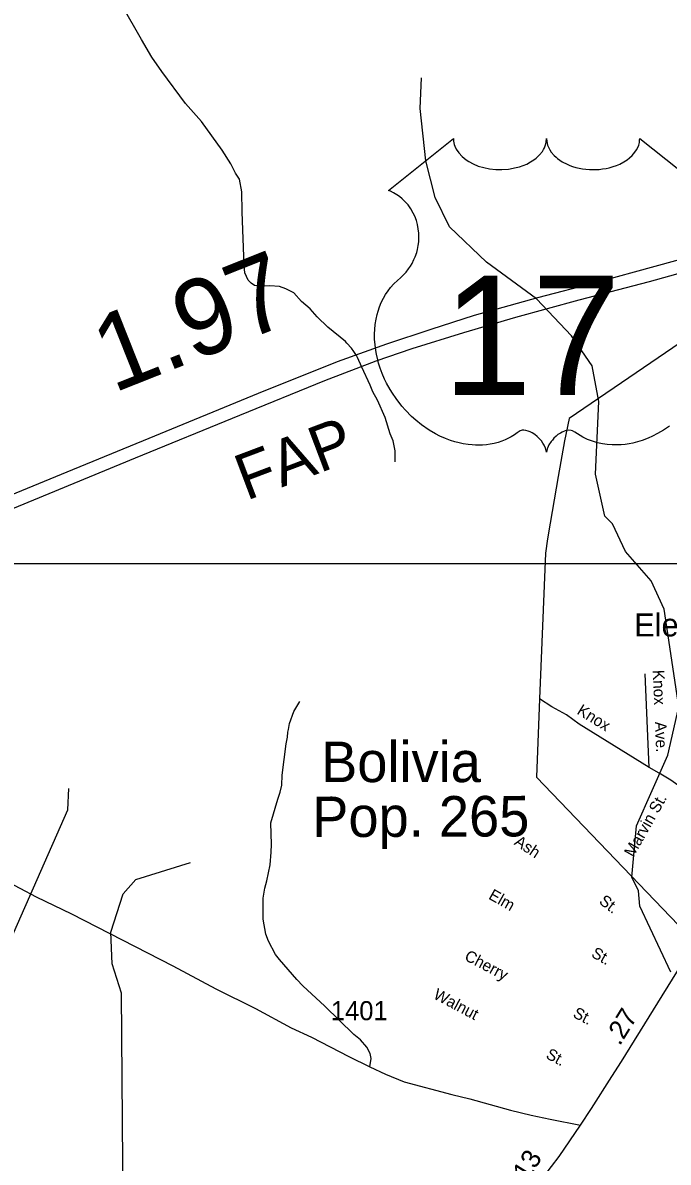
# Model space of a CAD drawing. Extents: x 2104537 to 2336408, y 34176 to 229611.
# Drawn here: x 2252848 to 2257065, y 114104 to 121549 of the extents above; entities that cross this region are included whole.
import ezdxf

# ---------------------------------------------------------------- set-up
doc = ezdxf.new("R2010")
doc.units = 0
for name, color, linetype in [('Exist Boundary Political City Limit New', 7, 'Continuous'), ('Exist Civil Demographics City Label', 7, 'Continuous'), ('Exist Cultural Educational Facility High Label', 7, 'Continuous'), ('Exist Hydrographic Creek Single Shore', 7, 'Continuous'), ('Exist Hydrographic Misc Water Feature', 7, 'Continuous'), ('Exist Road Non-System Type 51', 7, 'Continuous'), ('Exist Road Non-System Type 51 Label', 7, 'Continuous'), ('Exist Road Primary US Attributed', 7, 'Continuous'), ('Exist Road Primary US Divided Attributed', 7, 'Continuous'), ('Exist Road Primary US Label', 7, 'Continuous'), ('Exist Road Primary US Mileage Hundredths English Label', 7, 'Continuous'), ('Exist Road Primary US Shield CELL', 7, 'Continuous'), ('Exist Road Primary US Shield Number Label', 7, 'Continuous'), ('Exist Road Secondary Type 51 Attributed', 7, 'Continuous'), ('Exist Road Secondary Type 51 Number Label', 7, 'Continuous'), ('Map Preparation Boundary City Limit Buffer Line', 7, 'Continuous'), ('Map Preparation Inset Cut Line', 7, 'Continuous')]:
    doc.layers.add(name, color=color, linetype=linetype)

msp = doc.modelspace()

# ---------------------------------------------------------------- linework, layer by layer
at = {"layer": 'Exist Boundary Political City Limit New'}
msp.add_lwpolyline([(2257484, 119690.2), (2256417.5, 118963.9), (2256387, 118817.5), (2256345.2, 118585.2), (2256294.2, 118280.8), (2256277.2, 118176.5), (2256263.2, 118084.4), (2256224.8, 117132.9), (2256204.2, 116620), (2257233.5, 115546.7)], dxfattribs=at)
at = {"layer": 'Exist Hydrographic Creek Single Shore'}
msp.add_lwpolyline([(2248760.3, 112262.3), (2249034.2, 112348.8), (2249151.3, 112340), (2249486.2, 112143.3), (2249587.2, 112052.7), (2249888.3, 111879.7), (2250188.2, 111808.2), (2250763.2, 111852.9), (2251054.2, 111912.9), (2251386.2, 112041), (2251659.3, 112262.1), (2251889.4, 112670.9), (2252286.3, 113024.1), (2252531.2, 113668.9), (2252740.3, 114642.4), (2252765.3, 115550.6), (2253142.2, 116406), (2253149.2, 116546.9)], dxfattribs=at)
at = {"layer": 'Exist Hydrographic Misc Water Feature'}
for points in [[(2257082.3, 115345.8), (2256879.3, 115776.2), (2256870.3, 115878), (2256828.2, 115967.4), (2256858.2, 116301.4), (2257063.2, 116763.2), (2257135.2, 117080.1), (2257038.2, 117718.3), (2256953.3, 117903.6), (2256785.2, 118093.9), (2256700.3, 118275.9), (2256650.3, 118326.1), (2256589.4, 118599.5), (2256611.3, 119074.8), (2256567.2, 119308.5), (2256432.3, 119504.6), (2256205.3, 119745.2), (2255878.2, 119984.4), (2255635.3, 120215.5), (2255542.2, 120407.5), (2255481.3, 120648.2), (2255445.2, 120990), (2255452.1, 121190)], [(2255522.3, 110567), (2255463.4, 110600.9), (2255312.3, 110817.1), (2254975.4, 111213.9), (2254766.2, 111385.3), (2254554.2, 111743.6), (2254493.3, 112125.3), (2254441.2, 112300.1), (2254290.3, 112522.9), (2253837.4, 112836.7), (2253652.2, 113027.2), (2253559.3, 113301.3), (2253549.3, 113426.2), (2253507.2, 113541.8), (2253493.3, 115208.4), (2253433.2, 115399.9), (2253423.2, 115606.7), (2253504.4, 115857.8), (2253587.2, 115951.3), (2253944.2, 116062.5)]]:
    msp.add_lwpolyline(points, dxfattribs=at)
at = {"layer": 'Exist Road Non-System Type 51'}
for p, q in [((2255023.7, 119381.8), (2255010.3, 119400.9)), ((2255062.8, 119299.9), (2255034.4, 119361.6)), ((2256941.1, 116683.3), (2256915.3, 117294.9))]:
    msp.add_line(p, q, dxfattribs=at)
for points in [[(2254965.9, 119456.9), (2254956.8, 119467.7), (2254842, 119560.7), (2254771.3, 119627.8), (2254724.9, 119679.5), (2254668.4, 119729), (2254617.9, 119784.4), (2254567.6, 119809.9), (2254525.5, 119825.5), (2254461.4, 119831), (2254403.6, 119828.3), (2254361.4, 119831.9), (2254339.3, 119847.7), (2254321.1, 119867.7), (2254298.7, 119915.3), (2254294.2, 119963.4), (2254280.9, 120313.2), (2254279.7, 120445.2), (2254264.3, 120528.1), (2254238.6, 120566.8), (2254208, 120626.6), (2254151.1, 120715.9), (2254082.2, 120811.4), (2254015.4, 120904.6), (2253912.3, 121021.6), (2253756.3, 121230.2), (2253691.5, 121325.4), (2253624.3, 121438.9), (2253494.3, 121663.6)], [(2255010.3, 119400.9), (2254995.3, 119422.1), (2254965.9, 119456.9)], [(2255034.4, 119361.6), (2255027.6, 119376.3), (2255023.7, 119381.8)], [(2255280.3, 118681.1), (2255281.5, 118752.9), (2255269, 118816.7), (2255248.5, 118862.5), (2255215.5, 118970.1), (2255166.3, 119083.7), (2255134, 119137.3), (2255117.4, 119181.2), (2255062.8, 119299.9)], [(2255116.4, 114728.3), (2255125.2, 114782.7), (2255116.8, 114815.6), (2255096.6, 114855.4), (2255054.2, 114904.8), (2255011.8, 114938.5), (2254822, 115124.7), (2254677, 115257.3), (2254638.4, 115299), (2254525.3, 115427.8), (2254499, 115461.7), (2254453.3, 115548.8), (2254436.7, 115595.1), (2254419.6, 115692.4), (2254419.5, 115828.8), (2254428.9, 115895), (2254442.5, 115943.1), (2254463.5, 116047.3), (2254470.7, 116129.3), (2254472.2, 116179.3), (2254469.2, 116320.9), (2254513.4, 116475.7), (2254528.9, 116521.8), (2254540.3, 116567.9), (2254541.8, 116633.9), (2254567.8, 116838.2), (2254577.4, 116880.4), (2254579.2, 116914.3), (2254585, 116932.4), (2254590.5, 116970.3), (2254619.8, 117048.7), (2254657.5, 117115.6)], [(2256941.1, 116683.3), (2256484.1, 116966.3), (2256399.5, 117027.5), (2256305.1, 117078.6), (2256224.8, 117132.9)], [(2257409.6, 116391.9), (2257164.1, 116542.8), (2257081.4, 116600), (2257005.2, 116647.3), (2256941.1, 116683.3)]]:
    msp.add_lwpolyline(points, dxfattribs=at)
at = {"layer": 'Exist Road Primary US Attributed'}
for points in [[(2256492.5, 114347.3), (2256562.7, 114455.6), (2256697.4, 114664.3), (2256760.5, 114761.4), (2257150, 115392.1), (2257335.1, 115680.9), (2257392.6, 115766), (2257438.7, 115856.2), (2257553.2, 116024), (2257679.7, 116227.6)], [(2256045, 113814.5), (2256103.3, 113859.5), (2256132.6, 113888.9), (2256193.5, 113945.6), (2256252.2, 114010.6), (2256352.9, 114140.8), (2256492.5, 114347.3)]]:
    msp.add_lwpolyline(points, dxfattribs=at)
at = {"layer": 'Exist Road Primary US Divided Attributed'}
for points in [[(2260551.4, 121327.5), (2260296.8, 121190.4), (2259985.8, 121020.1), (2259751.4, 120896.6), (2259499.7, 120758.4), (2259270.1, 120637.4), (2259122.1, 120570.7), (2258937, 120499.1), (2258727.2, 120434.9), (2258120.1, 120272), (2257358.7, 120062.1), (2256596.1, 119852.2), (2256209.9, 119751), (2255797.8, 119637.4), (2255513.9, 119546.1), (2255225.2, 119449.8), (2254903.1, 119333.7), (2254384.9, 119126.3), (2253671.6, 118832.5), (2253136.1, 118612.8), (2252615.4, 118400.4)], [(2252617.8, 118309.1), (2253585.3, 118706.6), (2254266.4, 118985.6), (2254821.7, 119212.7), (2255157.3, 119341.1), (2255393, 119420.1), (2255728.7, 119526.3), (2256069.2, 119625.1), (2256483.8, 119738.6), (2256941.6, 119859.6), (2257847.4, 120111.5), (2258438.4, 120269.5), (2258806.2, 120370.7), (2258978.9, 120422.6), (2259139.3, 120481.8), (2259294.8, 120551), (2259600.8, 120716.4), (2259850.1, 120852.2), (2260153.7, 121015.1), (2260380.7, 121143.5), (2260589, 121259.7)]]:
    msp.add_lwpolyline(points, dxfattribs=at)
at = {"layer": 'Exist Road Primary US Shield CELL'}
msp.add_lwpolyline([(2257072.9, 118913), (2257033.7, 118886.9), (2256995, 118864.6), (2256962.2, 118847.7), (2256933, 118835.2), (2256895.4, 118820.8), (2256832.6, 118803.5), (2256809.8, 118798.7), (2256782.7, 118794.7), (2256757.3, 118792.2), (2256732.7, 118790.7), (2256699.6, 118790.7), (2256666.7, 118793.2), (2256635.5, 118797.7), (2256603.1, 118804.5), (2256569.2, 118814.6), (2256538.5, 118826.6), (2256507.3, 118841.9), (2256454.7, 118875.1), (2256439.6, 118883.1), (2256431, 118885.4), (2256410.7, 118886.4), (2256391.6, 118882.4), (2256372, 118874.6), (2256360.2, 118868.3), (2256344.5, 118858), (2256332.5, 118848.5), (2256317.9, 118834.7), (2256307.9, 118823.1), (2256300.2, 118814.1), (2256285.4, 118790.7), (2256280.1, 118779.6), (2256274.6, 118765.3), (2256269.8, 118744.3), (2256263.1, 118770.8), (2256255.3, 118788.4), (2256246.2, 118803.5), (2256236.8, 118816.8), (2256222, 118833.9), (2256208.7, 118846.7), (2256192.6, 118859.8), (2256175.6, 118870.1), (2256161.9, 118877.1), (2256149.3, 118881.9), (2256134, 118885.7), (2256121.5, 118886.7), (2256111.2, 118886.4), (2256097, 118883.2), (2256077.8, 118869.3), (2256059.6, 118856.8), (2256039.7, 118844.5), (2256016.1, 118831.9), (2255998.8, 118823.8), (2255978.2, 118815.8), (2255954.1, 118807.8), (2255928, 118801), (2255901.2, 118795.7), (2255877.5, 118792), (2255852.2, 118789.7), (2255829.4, 118788.9), (2255805.5, 118789.2), (2255783.2, 118790.9), (2255757.3, 118793.2), (2255725.2, 118798), (2255698.5, 118804), (2255670.4, 118811.5), (2255641.6, 118820.6), (2255610.7, 118832.4), (2255572, 118849.2), (2255545.1, 118863), (2255502.7, 118887.4), (2255453, 118921.8), (2255415.5, 118952.2), (2255388, 118977.1), (2255347.6, 119018.3), (2255323.8, 119045.2), (2255286.6, 119093.4), (2255262.7, 119128.3), (2255247.3, 119153.9), (2255224.7, 119195.1), (2255212.2, 119221), (2255196.2, 119258.7), (2255183.5, 119293.1), (2255172.9, 119325.7), (2255167.3, 119346.6), (2255159.3, 119383), (2255154.4, 119408.9), (2255149.6, 119444.3), (2255147, 119481.7), (2255146.5, 119516.1), (2255147.3, 119544.8), (2255150.6, 119578.2), (2255156.3, 119613.6), (2255163, 119644), (2255169.2, 119665.9), (2255178.2, 119692.5), (2255190.2, 119721.9), (2255204.2, 119750), (2255217.6, 119773.4), (2255234.5, 119798.5), (2255251, 119819.8), (2255272.8, 119843.5), (2255295.4, 119865.1), (2255316.1, 119881.9), (2255340.7, 119906), (2255353.5, 119920.6), (2255368.9, 119940.9), (2255381.2, 119959.8), (2255391, 119976.6), (2255404, 120001.5), (2255411.7, 120020), (2255421.5, 120048.7), (2255426.4, 120068.8), (2255431.4, 120094.7), (2255434.7, 120119), (2255436, 120149.4), (2255435.2, 120174.5), (2255431.9, 120203.9), (2255426.4, 120232.1), (2255419.8, 120256.7), (2255409.2, 120284.8), (2255399.5, 120305.4), (2255383.2, 120333.3), (2255365.2, 120359.2), (2255346.4, 120380.3), (2255327.6, 120399.1), (2255309.5, 120413.2), (2255292.3, 120425.5), (2255270.7, 120438.5), (2255249.9, 120448.8), (2255236.8, 120454.1), (2255661.9, 120792.8), (2255663, 120775.2), (2255667.3, 120754.3), (2255670.5, 120743.5), (2255680.3, 120722.9), (2255696.4, 120698.5), (2255718.9, 120674.7), (2255744.2, 120653.8), (2255761.3, 120642.8), (2255790.3, 120627.2), (2255823.2, 120613.4), (2255859.8, 120602.8), (2255897.3, 120595.3), (2255938.2, 120590.8), (2255978.6, 120590), (2256022.3, 120593.3), (2256070.5, 120602.6), (2256092.8, 120608.4), (2256117.7, 120616.9), (2256140.8, 120626.4), (2256166.1, 120640), (2256186.5, 120653.1), (2256202.4, 120664.6), (2256225, 120686.2), (2256243, 120708.6), (2256250.5, 120721.1), (2256257, 120733.2), (2256265.9, 120758.8), (2256268.5, 120770.1), (2256270.2, 120793.7), (2256271.7, 120773.9), (2256273.7, 120761.6), (2256277, 120749.5), (2256282, 120736.7), (2256291.1, 120718.6), (2256301.1, 120703.6), (2256320, 120681.2), (2256331.8, 120670.2), (2256342.6, 120661.4), (2256371.5, 120641.5), (2256405.3, 120624.4), (2256421.9, 120617.2), (2256438.9, 120611.1), (2256460.5, 120604.6), (2256482.9, 120599.3), (2256505, 120595.5), (2256527.6, 120592.3), (2256550.7, 120590.5), (2256569.5, 120590), (2256592.6, 120590.3), (2256613.9, 120591.5), (2256635.8, 120594), (2256659.9, 120598.1), (2256679.2, 120602.3), (2256704.8, 120609.1), (2256727.9, 120617.4), (2256748.2, 120626.2), (2256774.6, 120640), (2256795.9, 120653.3), (2256811.5, 120665.9), (2256830.1, 120683), (2256847.7, 120703.3), (2256858, 120718.1), (2256865.3, 120733.5), (2256872, 120749.5), (2256876.2, 120766.6), (2256878.2, 120781.4), (2256878.6, 120794.1), (2257303.7, 120455.4)], dxfattribs=at)
at = {"layer": 'Exist Road Secondary Type 51 Attributed'}
msp.add_lwpolyline([(2252722.5, 115952.5), (2252935.7, 115838.8), (2253166.8, 115727), (2253827.8, 115387.3), (2254109.3, 115237.9), (2254368.3, 115108.5), (2254601.5, 114982.6), (2254733.9, 114921.8), (2254977.2, 114794.1), (2255116.4, 114728.3), (2255218.2, 114680.5), (2255340.6, 114629.7), (2255651.4, 114546.6), (2255769.7, 114517.7), (2256034.2, 114444.4), (2256168.6, 114411.6), (2256294.7, 114384.7), (2256492.5, 114347.3)], dxfattribs=at)
at = {"layer": 'Map Preparation Boundary City Limit Buffer Line'}
msp.add_lwpolyline([(2257484, 119690.2), (2256417.5, 118963.9), (2256387, 118817.5), (2256345.2, 118585.2), (2256294.2, 118280.8), (2256277.2, 118176.5), (2256263.2, 118084.4), (2256224.8, 117132.9), (2256204.2, 116620), (2257233.5, 115546.7)], dxfattribs=at)
at = {"layer": 'Map Preparation Inset Cut Line'}
msp.add_lwpolyline([(2197616, 118016.7), (2259069.2, 118016.7), (2259069.2, 100213), (2197616, 100213)], close=True, dxfattribs=at)

# ---------------------------------------------------------------- texts
at = {"layer": 'Exist Civil Demographics City Label'}
for s, rotation, p in [('Bolivia', 359.99988, (2254797.1, 116587.7)), ('Pop. 265', 0.19988, (2254739.5, 116228.4))]:
    msp.add_text(s, height=265, rotation=rotation, dxfattribs=at).set_placement(p)
at = {"layer": 'Exist Cultural Educational Facility High Label'}
msp.add_text('Elementary', height=150, dxfattribs=at).set_placement((2256842.7, 117539.9))
at = {"layer": 'Exist Road Non-System Type 51 Label'}
for s, rotation, p in [('Knox', 272.41342, (2256963.5, 117319.4)), ('Knox', 328.22763, (2256463, 117037.3)), ('Ave.', 272.41342, (2256977.7, 116981.7)), ('Marvin St.', 60.53215, (2256837, 116092.6)), ('Ash', 326.43244, (2256053.3, 116182.6)), ('Elm', 330.58481, (2255885.5, 115828)), ('St.', 322.68199, (2256607.4, 115798.7)), ('Cherry', 332.23374, (2255727.9, 115428.7)), ('St.', 330.58481, (2256556.5, 115449.7)), ('Walnut', 332.02519, (2255524.5, 115177.4)), ('St.', 332.23374, (2256436.3, 115055.7)), ('St.', 332.02519, (2256259.8, 114786.9))]:
    msp.add_text(s, height=75, rotation=rotation, dxfattribs=at).set_placement(p)
at = {"layer": 'Exist Road Primary US Label'}
msp.add_text('FAP', height=300, rotation=20.70149, dxfattribs=at).set_placement((2254308.5, 118425.1))
at = {"layer": 'Exist Road Primary US Mileage Hundredths English Label'}
for s, height, rotation, p in [('1.97', 500, 21.64842, (2253438.2, 119127.7)), ('.27', 125, 58.30423, (2256748, 114860.1)), ('.13', 125, 58.30423, (2256122.7, 113937.1))]:
    msp.add_text(s, height=height, rotation=rotation, dxfattribs=at).set_placement(p)
at = {"layer": 'Exist Road Primary US Shield Number Label'}
msp.add_text('17', height=780, dxfattribs=at).set_placement((2255593.4, 119117.8))
at = {"layer": 'Exist Road Secondary Type 51 Number Label'}
msp.add_text('1401', height=125, dxfattribs=at).set_placement((2254860.5, 115031.9))

doc.saveas('drawing.dxf')
